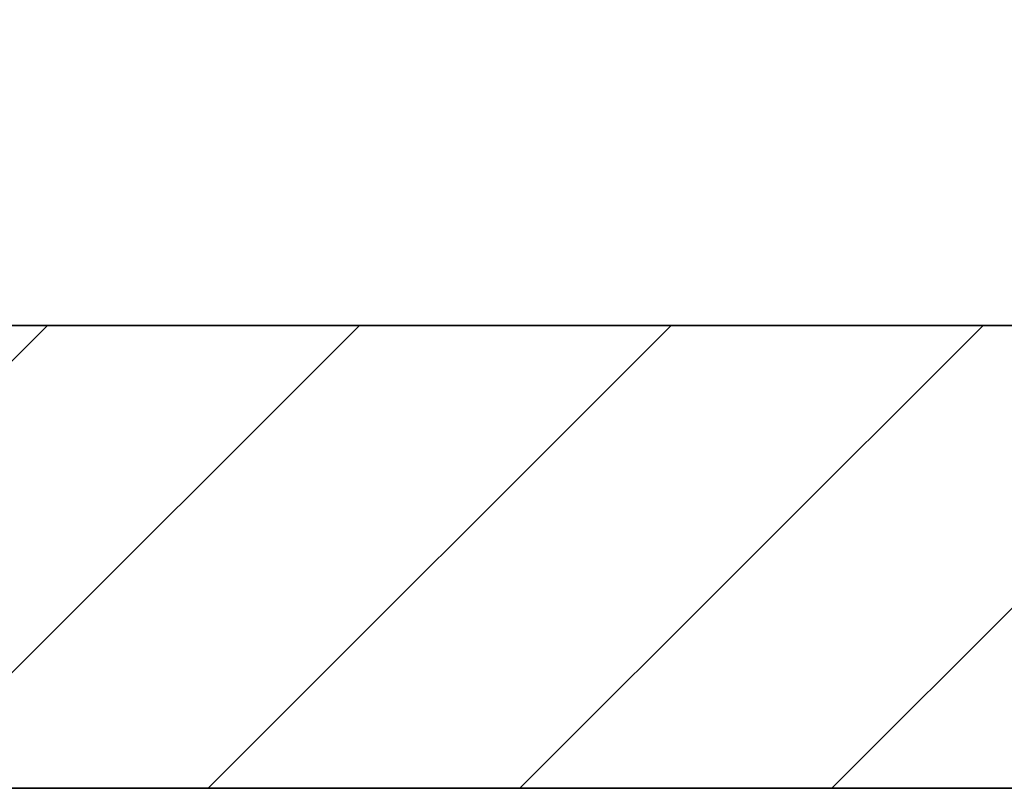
# Model space of a CAD drawing. Extents: x -350 to 540, y -53 to 541.
# Tile 506 of 569: x 290.03 to 298.96, y 198.4 to 205.38. Entities that reach past the tile are written whole.
import ezdxf

# ---------------------------------------------------------------- set-up
doc = ezdxf.new("R2010")
doc.units = 0
doc.layers.get('0').update_dxf_attribs({"lineweight": 35})
doc.layers.add('0-Shading', color=7, linetype='Continuous', lineweight=35)
doc.layers.add('A_Aussenwand-A06HSWU6NL', color=3, linetype='Continuous', lineweight=35, true_color=0x00ff00)
doc.layers.add('A_Geschossdecke', color=7, linetype='Continuous', lineweight=35, true_color=0x008080)

# ---------------------------------------------------------------- blocks, each defined once
blk = doc.blocks.new('3D-Ansicht-A06HSWBANL', base_point=(172.3963, 139.9809))
at = {"layer": '0-Shading', "color": 7, "true_color": 0xffffff}
for points in [[(287.8931, 202.8024), (290.0312, 206.3324), (288.0123, 202.6024)], [(289.8038, 206.3324), (290.0312, 206.3324), (287.8931, 202.8024)], [(287.8931, 202.8024), (290.0312, 206.3324), (289.8038, 206.3324)], [(287.8931, 202.8024), (288.0123, 202.6024), (290.0312, 206.3324)]]:
    blk.add_solid(points, dxfattribs=at)
blk = doc.blocks.new('Referenz-A06HSWTYNL', base_point=(183.7607, 139.9809))
at = {"layer": 'A_Geschossdecke', "color": 0, "linetype": 'ByBlock', "ltscale": 0.35}
for p, q in [((183.7665, 202.6024), (326.3582, 202.6024)), ((183.7665, 198.4024), (326.3582, 198.4024))]:
    blk.add_line(p, q, dxfattribs=at)
at = {"layer": 'A_Geschossdecke', "color": 0, "linetype": 'ByBlock', "lineweight": 18, "ltscale": 0.18}
for p, q in [((286.0837, 198.4024), (290.2837, 202.6024)), ((288.9121, 198.4024), (293.1121, 202.6024)), ((291.7405, 198.4024), (295.9405, 202.6024)), ((294.5689, 198.4024), (298.7689, 202.6024)), ((297.3974, 198.4024), (301.5974, 202.6024))]:
    blk.add_line(p, q, dxfattribs=at)
blk = doc.blocks.new('Referenz-A06HSWU8NL', base_point=(178.421, 198.2024))
at = {"layer": 'A_Aussenwand-A06HSWU6NL', "color": 0, "linetype": 'ByBlock', "ltscale": 0.35}
for p in [(269.5518, 202.6024), (271.1443, 202.6024)]:
    blk.add_line(p, (319.5654, 202.6024), dxfattribs=at)

msp = doc.modelspace()

# ---------------------------------------------------------------- block references
at = {"color": 251, "lineweight": 25, "ltscale": 0.25, "true_color": 0x585858}
for name, p in [('Referenz-A06HSWU8NL', (178.421, 198.2024)), ('Referenz-A06HSWTYNL', (183.7607, 139.9809))]:
    msp.add_blockref(name, p, dxfattribs=at)
msp.add_blockref('3D-Ansicht-A06HSWBANL', (172.3963, 139.9809))

doc.saveas('drawing.dxf')
